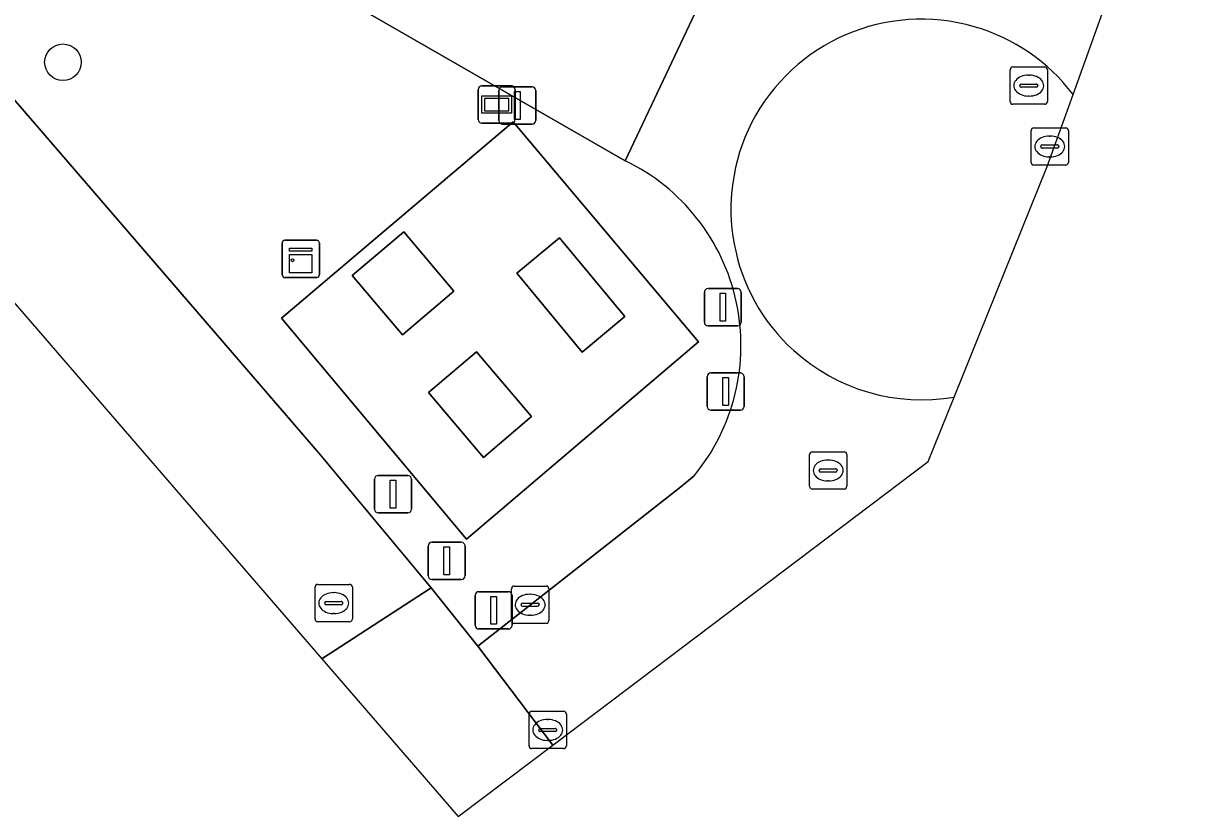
# Model space of a CAD drawing. Extents: x 155887 to 156869, y 383880 to 384678.
# Drawn here: x 156649.55 to 156680.88, y 383880.41 to 383901.67 of the extents above; entities that cross this region are included whole.
import ezdxf

# ---------------------------------------------------------------- set-up
doc = ezdxf.new("R2010")
doc.units = 0
for name, color, linetype in [('IMGEO_Afsluitpaal', 7, 'Continuous'), ('IMGEO_Berm_groen', 7, 'Continuous'), ('IMGEO_Boom', 7, 'Continuous'), ('IMGEO_Kast', 7, 'Continuous'), ('IMGEO_Kolk', 7, 'Continuous'), ('IMGEO_OVBaan_gesloten', 7, 'Continuous'), ('IMGEO_Rijbaan_lokaal_gesloten', 7, 'Continuous'), ('IMGEO_Rijbaan_lokaal_open', 7, 'Continuous'), ('IMGEO_Rioolput', 7, 'Continuous'), ('IMGEO_Straatnaambord', 7, 'Continuous'), ('IMGEO_Verkeersbordpaal', 7, 'Continuous'), ('IMGEO_Verkeerseiland_gesloten', 7, 'Continuous'), ('IMGEO_Verkeerseiland_open', 7, 'Continuous'), ('IMGEO_Verkeersregelinstallatiepaal', 7, 'Continuous')]:
    doc.layers.add(name, color=color, linetype=linetype)

msp = doc.modelspace()

# ---------------------------------------------------------------- linework, layer by layer
at = {"layer": 'IMGEO_Afsluitpaal'}
for p, q in [((156662.288, 383899.069), (156662.288, 383899.869)), ((156662.288, 383899.869), (156662.288, 383899.069)), ((156662.388, 383899.969), (156663.178, 383899.969)), ((156663.178, 383899.969), (156662.388, 383899.969)), ((156663.278, 383899.869), (156663.278, 383899.069)), ((156663.278, 383899.069), (156663.278, 383899.869)), ((156663.178, 383898.969), (156662.388, 383898.969)), ((156662.388, 383898.969), (156663.178, 383898.969)), ((156667.896, 383894.559), (156668.686, 383894.559)), ((156668.686, 383894.559), (156667.896, 383894.559)), ((156667.796, 383893.659), (156667.796, 383894.459)), ((156667.796, 383894.459), (156667.796, 383893.659)), ((156668.786, 383894.459), (156668.786, 383893.659)), ((156668.786, 383893.659), (156668.786, 383894.459)), ((156668.686, 383893.559), (156667.896, 383893.559)), ((156667.896, 383893.559), (156668.686, 383893.559)), ((156667.871, 383891.399), (156667.871, 383892.199)), ((156667.871, 383892.199), (156667.871, 383891.399)), ((156667.971, 383892.299), (156668.761, 383892.299)), ((156668.761, 383892.299), (156667.971, 383892.299)), ((156668.861, 383892.199), (156668.861, 383891.399)), ((156668.861, 383891.399), (156668.861, 383892.199)), ((156668.761, 383891.299), (156667.971, 383891.299)), ((156667.971, 383891.299), (156668.761, 383891.299))]:
    msp.add_line(p, q, dxfattribs=at)
for points in [[(156662.708, 383899.844), (156662.858, 383899.844), (156662.858, 383899.094), (156662.708, 383899.094), (156662.708, 383899.844)], [(156668.216, 383894.434), (156668.366, 383894.434), (156668.366, 383893.684), (156668.216, 383893.684), (156668.216, 383894.434)], [(156668.291, 383892.174), (156668.441, 383892.174), (156668.441, 383891.424), (156668.291, 383891.424), (156668.291, 383892.174)]]:
    msp.add_lwpolyline(points, dxfattribs=at)
for centre, start, end in [((156662.388, 383899.869), 90, 180), ((156662.388, 383899.869), 90, 180), ((156663.178, 383899.869), 0, 90), ((156663.178, 383899.869), 360, 90), ((156662.388, 383899.069), 180, 270), ((156662.388, 383899.069), 180, 270), ((156663.178, 383899.069), 270, 0), ((156663.178, 383899.069), 270, 0), ((156667.896, 383894.459), 90, 180), ((156667.896, 383894.459), 90, 180), ((156668.686, 383894.459), 0, 90), ((156668.686, 383894.459), 360, 90), ((156667.896, 383893.659), 180, 270), ((156667.896, 383893.659), 180, 270), ((156668.686, 383893.659), 270, 0), ((156668.686, 383893.659), 270, 0), ((156667.971, 383892.199), 90, 180), ((156667.971, 383892.199), 90, 180), ((156668.761, 383892.199), 0, 90), ((156668.761, 383892.199), 360, 90), ((156667.971, 383891.399), 180, 270), ((156667.971, 383891.399), 180, 270), ((156668.761, 383891.399), 270, 0), ((156668.761, 383891.399), 270, 0)]:
    msp.add_arc(centre, 0.1, start, end, dxfattribs=at)
at = {"layer": 'IMGEO_Berm_groen'}
for points in [[(156562.118, 384000), (156634.845, 383916.306), (156649.574, 383899.314), (156657.48, 383890.128), (156660.479, 383886.538), (156661.73, 383884.973), (156667.165, 383889.242), (156667.519, 383889.539)], [(156665.675, 383897.988), (156654.355, 383904.503), (156650.108, 383906.945)]]:
    msp.add_lwpolyline(points, dxfattribs=at)
msp.add_lwpolyline([(156662.67, 383899.029), (156667.638, 383893.135), (156661.421, 383887.844), (156656.466, 383893.771)], close=True, dxfattribs=at)
msp.add_arc((156663.28, 383893.04), 5.498, 320.4517, 64.1719, dxfattribs=at)
at = {"layer": 'IMGEO_Boom'}
msp.add_circle((156650.608, 383900.629), 0.489, dxfattribs=at)
at = {"layer": 'IMGEO_Kast'}
for p, q in [((156656.558, 383895.855), (156657.399, 383895.855)), ((156657.399, 383895.855), (156656.558, 383895.855)), ((156657.483, 383895.78), (156657.483, 383894.939)), ((156657.483, 383894.939), (156657.483, 383895.78)), ((156656.483, 383894.93), (156656.483, 383895.771)), ((156656.483, 383895.771), (156656.483, 383894.93)), ((156657.408, 383894.855), (156656.567, 383894.855)), ((156656.567, 383894.855), (156657.408, 383894.855))]:
    msp.add_line(p, q, dxfattribs=at)
for points in [[(156656.678, 383895.645), (156657.278, 383895.645), (156657.278, 383895.56), (156656.678, 383895.56), (156656.678, 383895.645)], [(156656.678, 383895.47), (156657.278, 383895.47), (156657.278, 383894.981), (156656.678, 383894.981), (156656.678, 383895.47)]]:
    msp.add_lwpolyline(points, dxfattribs=at)
msp.add_circle((156656.762, 383895.319), 0.0377, dxfattribs=at)
for centre, start, end in [((156656.561, 383895.777), 92.4484, 184.2845), ((156656.561, 383895.777), 92.4484, 184.2845), ((156657.405, 383895.777), 2.4484, 94.2845), ((156657.405, 383895.777), 2.4484, 94.2845), ((156656.561, 383894.933), 182.4484, 274.2845), ((156656.561, 383894.933), 182.4484, 274.2845), ((156657.405, 383894.933), 272.4484, 4.2845), ((156657.405, 383894.933), 272.4484, 4.2845)]:
    msp.add_arc(centre, 0.0779, start, end, dxfattribs=at)
at = {"layer": 'IMGEO_Kolk'}
for p, q in [((156662.628, 383885.66), (156662.628, 383886.512)), ((156662.703, 383886.586), (156663.555, 383886.586)), ((156663.629, 383886.512), (156663.629, 383885.66)), ((156662.887, 383886.08), (156662.887, 383886.092)), ((156662.93, 383886.129), (156663.328, 383886.129)), ((156663.116, 383886.366), (156663.141, 383886.366)), ((156663.371, 383886.092), (156663.371, 383886.08)), ((156663.325, 383886.043), (156662.927, 383886.043)), ((156663.139, 383885.806), (156663.114, 383885.806)), ((156663.555, 383885.586), (156662.703, 383885.586))]:
    msp.add_line(p, q, dxfattribs=at)
for points in [[(156662.628, 383885.66), (156662.628, 383886.512)], [(156662.703, 383886.586), (156663.555, 383886.586)], [(156663.629, 383886.512), (156663.629, 383885.66)], [(156663.555, 383885.586), (156662.703, 383885.586)]]:
    msp.add_lwpolyline(points, dxfattribs=at)
for centre, radius, start, end in [((156662.705, 383886.51), 0.0765, 91.552, 178.448), ((156662.705, 383886.51), 0.0765, 91.552, 178.448), ((156663.553, 383886.51), 0.0765, 1.552, 88.448), ((156663.553, 383886.51), 0.0765, 1.552, 88.448), ((156662.927, 383886.089), 0.0403, 85.8775, 175.7526), ((156662.924, 383886.079), 0.0366, 178.938, 274.7102), ((156663.328, 383886.086), 0.043, 264.8664, 352.4533), ((156663.332, 383886.091), 0.0386, 1.7309, 96.639), ((156662.705, 383885.662), 0.0765, 181.552, 268.448), ((156662.705, 383885.662), 0.0765, 181.552, 268.448), ((156663.553, 383885.662), 0.0765, 271.552, 358.448), ((156663.553, 383885.662), 0.0765, 271.552, 358.448)]:
    msp.add_arc(centre, radius, start, end, dxfattribs=at)
for centre, major_axis, ratio, start_param, end_param in [((156663.115, 383886.086), (-0.387, 0.002), 0.722429, 4.712389, 7.853982), ((156663.14, 383886.086), (-0.39, 0.002), 0.717154, 1.570796, 4.712389)]:
    msp.add_ellipse(centre, major_axis=major_axis, ratio=ratio, start_param=start_param, end_param=end_param, dxfattribs=at)
at = {"layer": 'IMGEO_OVBaan_gesloten'}
for points in [[(156500, 384061.368), (156513.218, 384046.155), (156516.017, 384048.538), (156657.549, 383884.637), (156660.479, 383886.538), (156657.48, 383890.128), (156649.574, 383899.314), (156634.845, 383916.306), (156562.118, 384000), (156526.643, 384040.832), (156517.145, 384051.764), (156500, 384071.498)], [(156663.735, 383882.319), (156661.73, 383884.973), (156660.479, 383886.538), (156657.549, 383884.637), (156661.203, 383880.406), (156663.735, 383882.319)]]:
    msp.add_lwpolyline(points, dxfattribs=at)
at = {"layer": 'IMGEO_Rijbaan_lokaal_gesloten'}
msp.add_lwpolyline([(156650.108, 383906.945), (156654.355, 383904.503), (156665.675, 383897.988), (156667.859, 383902.624), (156651.986, 383911.798)], dxfattribs=at)
at = {"layer": 'IMGEO_Rijbaan_lokaal_open'}
for points in [[(156677.675, 383899.767), (156694.244, 383945.927), (156691.926, 383946.766), (156693.691, 383951.644), (156695.997, 383950.81), (156716.432, 384007.739), (156714.276, 384008.493), (156715.998, 384013.414), (156718.193, 384012.646), (156728.468, 384041.271)], [(156668.18, 383902.447), (156667.859, 383902.624), (156665.675, 383897.988)], [(156674.493, 383891.652), (156676.98, 383897.832), (156677.675, 383899.767)], [(156667.519, 383889.539), (156667.165, 383889.242), (156661.73, 383884.973), (156663.735, 383882.319), (156673.797, 383889.922), (156674.493, 383891.652)]]:
    msp.add_lwpolyline(points, dxfattribs=at)
for centre, radius, start, end in [((156673.61, 383896.672), 5.11, 73.8669, 152.8751), ((156673.61, 383896.672), 5.11, 73.8669, 152.8751), ((156673.608, 383896.672), 5.111, 37.2763, 73.846), ((156673.608, 383896.672), 5.111, 37.2763, 73.846), ((156673.621, 383896.691), 5.112, 153.116, 227.867), ((156673.621, 383896.691), 5.112, 153.116, 227.867), ((156663.28, 383893.04), 5.498, 320.4517, 64.1719), ((156673.623, 383896.689), 5.111, 227.838, 279.8065), ((156673.623, 383896.689), 5.111, 227.838, 279.8065)]:
    msp.add_arc(centre, radius, start, end, dxfattribs=at)
at = {"layer": 'IMGEO_Rioolput'}
for p, q in [((156676.064, 383900.501), (156676.916, 383900.501)), ((156675.989, 383899.575), (156675.989, 383900.427)), ((156676.477, 383900.281), (156676.502, 383900.281)), ((156676.99, 383900.427), (156676.99, 383899.575)), ((156676.248, 383899.995), (156676.248, 383900.007)), ((156676.686, 383899.958), (156676.288, 383899.958)), ((156676.291, 383900.044), (156676.689, 383900.044)), ((156676.732, 383900.007), (156676.732, 383899.995)), ((156676.5, 383899.721), (156676.475, 383899.721)), ((156676.916, 383899.501), (156676.064, 383899.501)), ((156676.552, 383897.944), (156676.552, 383898.796)), ((156676.627, 383898.87), (156677.479, 383898.87)), ((156677.04, 383898.65), (156677.065, 383898.65)), ((156677.553, 383898.796), (156677.553, 383897.944)), ((156676.811, 383898.364), (156676.811, 383898.376)), ((156677.249, 383898.327), (156676.851, 383898.327)), ((156676.854, 383898.413), (156677.252, 383898.413)), ((156677.295, 383898.376), (156677.295, 383898.364)), ((156677.063, 383898.09), (156677.038, 383898.09)), ((156677.479, 383897.87), (156676.627, 383897.87)), ((156670.689, 383890.186), (156671.541, 383890.186)), ((156670.614, 383889.26), (156670.614, 383890.112)), ((156671.102, 383889.966), (156671.127, 383889.966)), ((156671.615, 383890.112), (156671.615, 383889.26)), ((156670.873, 383889.68), (156670.873, 383889.692)), ((156671.311, 383889.643), (156670.913, 383889.643)), ((156670.916, 383889.729), (156671.314, 383889.729)), ((156671.357, 383889.692), (156671.357, 383889.68)), ((156671.125, 383889.406), (156671.1, 383889.406)), ((156671.541, 383889.186), (156670.689, 383889.186)), ((156657.364, 383885.704), (156657.364, 383886.556)), ((156657.439, 383886.63), (156658.291, 383886.63)), ((156657.852, 383886.41), (156657.877, 383886.41)), ((156658.365, 383886.556), (156658.365, 383885.704)), ((156657.623, 383886.124), (156657.623, 383886.136)), ((156658.061, 383886.087), (156657.663, 383886.087)), ((156657.666, 383886.173), (156658.064, 383886.173)), ((156658.107, 383886.136), (156658.107, 383886.124)), ((156657.875, 383885.85), (156657.85, 383885.85)), ((156658.291, 383885.63), (156657.439, 383885.63)), ((156663.099, 383882.303), (156663.099, 383883.155)), ((156663.174, 383883.229), (156664.026, 383883.229)), ((156663.587, 383883.009), (156663.612, 383883.009)), ((156664.1, 383883.155), (156664.1, 383882.303)), ((156663.358, 383882.723), (156663.358, 383882.735)), ((156663.796, 383882.686), (156663.398, 383882.686)), ((156663.401, 383882.772), (156663.799, 383882.772)), ((156663.842, 383882.735), (156663.842, 383882.723)), ((156663.61, 383882.449), (156663.585, 383882.449)), ((156664.026, 383882.229), (156663.174, 383882.229))]:
    msp.add_line(p, q, dxfattribs=at)
for points in [[(156676.064, 383900.501), (156676.916, 383900.501)], [(156675.989, 383899.575), (156675.989, 383900.427)], [(156676.99, 383900.427), (156676.99, 383899.575)], [(156676.916, 383899.501), (156676.064, 383899.501)], [(156676.552, 383897.944), (156676.552, 383898.796)], [(156676.627, 383898.87), (156677.479, 383898.87)], [(156677.553, 383898.796), (156677.553, 383897.944)], [(156677.479, 383897.87), (156676.627, 383897.87)], [(156670.689, 383890.186), (156671.541, 383890.186)], [(156670.614, 383889.26), (156670.614, 383890.112)], [(156671.615, 383890.112), (156671.615, 383889.26)], [(156671.541, 383889.186), (156670.689, 383889.186)], [(156657.364, 383885.704), (156657.364, 383886.556)], [(156657.439, 383886.63), (156658.291, 383886.63)], [(156658.365, 383886.556), (156658.365, 383885.704)], [(156658.291, 383885.63), (156657.439, 383885.63)], [(156663.099, 383882.303), (156663.099, 383883.155)], [(156663.174, 383883.229), (156664.026, 383883.229)], [(156664.1, 383883.155), (156664.1, 383882.303)], [(156664.026, 383882.229), (156663.174, 383882.229)]]:
    msp.add_lwpolyline(points, dxfattribs=at)
for centre, radius, start, end in [((156676.066, 383900.425), 0.0765, 91.552, 178.448), ((156676.066, 383900.425), 0.0765, 91.552, 178.448), ((156676.914, 383900.425), 0.0765, 1.552, 88.448), ((156676.914, 383900.425), 0.0765, 1.552, 88.448), ((156676.288, 383900.004), 0.0403, 85.8775, 175.7526), ((156676.285, 383899.994), 0.0366, 178.938, 274.7102), ((156676.689, 383900.001), 0.043, 264.8664, 352.4533), ((156676.693, 383900.006), 0.0386, 1.7309, 96.639), ((156676.066, 383899.577), 0.0765, 181.552, 268.448), ((156676.066, 383899.577), 0.0765, 181.552, 268.448), ((156676.914, 383899.577), 0.0765, 271.552, 358.448), ((156676.914, 383899.577), 0.0765, 271.552, 358.448), ((156676.629, 383898.794), 0.0765, 91.552, 178.448), ((156676.629, 383898.794), 0.0765, 91.552, 178.448), ((156677.477, 383898.794), 0.0765, 1.552, 88.448), ((156677.477, 383898.794), 0.0765, 1.552, 88.448), ((156676.851, 383898.373), 0.0403, 85.8775, 175.7526), ((156676.848, 383898.363), 0.0366, 178.938, 274.7102), ((156677.252, 383898.37), 0.043, 264.8664, 352.4533), ((156677.256, 383898.375), 0.0386, 1.7309, 96.639), ((156676.629, 383897.946), 0.0765, 181.552, 268.448), ((156676.629, 383897.946), 0.0765, 181.552, 268.448), ((156677.477, 383897.946), 0.0765, 271.552, 358.448), ((156677.477, 383897.946), 0.0765, 271.552, 358.448), ((156670.691, 383890.11), 0.0765, 91.552, 178.448), ((156670.691, 383890.11), 0.0765, 91.552, 178.448), ((156671.539, 383890.11), 0.0765, 1.552, 88.448), ((156671.539, 383890.11), 0.0765, 1.552, 88.448), ((156670.913, 383889.689), 0.0403, 85.8775, 175.7526), ((156670.91, 383889.679), 0.0366, 178.938, 274.7102), ((156671.314, 383889.686), 0.043, 264.8664, 352.4533), ((156671.318, 383889.691), 0.0386, 1.7309, 96.639), ((156670.691, 383889.262), 0.0765, 181.552, 268.448), ((156670.691, 383889.262), 0.0765, 181.552, 268.448), ((156671.539, 383889.262), 0.0765, 271.552, 358.448), ((156671.539, 383889.262), 0.0765, 271.552, 358.448), ((156657.441, 383886.554), 0.0765, 91.552, 178.448), ((156657.441, 383886.554), 0.0765, 91.552, 178.448), ((156658.289, 383886.554), 0.0765, 1.552, 88.448), ((156658.289, 383886.554), 0.0765, 1.552, 88.448), ((156657.663, 383886.133), 0.0403, 85.8775, 175.7526), ((156657.66, 383886.123), 0.0366, 178.938, 274.7102), ((156658.064, 383886.13), 0.043, 264.8664, 352.4533), ((156658.068, 383886.135), 0.0386, 1.7309, 96.639), ((156657.441, 383885.706), 0.0765, 181.552, 268.448), ((156657.441, 383885.706), 0.0765, 181.552, 268.448), ((156658.289, 383885.706), 0.0765, 271.552, 358.448), ((156658.289, 383885.706), 0.0765, 271.552, 358.448), ((156663.176, 383883.153), 0.0765, 91.552, 178.448), ((156663.176, 383883.153), 0.0765, 91.552, 178.448), ((156664.024, 383883.153), 0.0765, 1.552, 88.448), ((156664.024, 383883.153), 0.0765, 1.552, 88.448), ((156663.398, 383882.732), 0.0403, 85.8775, 175.7526), ((156663.395, 383882.722), 0.0366, 178.938, 274.7102), ((156663.799, 383882.729), 0.043, 264.8664, 352.4533), ((156663.803, 383882.734), 0.0386, 1.7309, 96.639), ((156663.176, 383882.305), 0.0765, 181.552, 268.448), ((156663.176, 383882.305), 0.0765, 181.552, 268.448), ((156664.024, 383882.305), 0.0765, 271.552, 358.448), ((156664.024, 383882.305), 0.0765, 271.552, 358.448)]:
    msp.add_arc(centre, radius, start, end, dxfattribs=at)
for centre, major_axis, ratio, start_param, end_param in [((156676.476, 383900.001), (-0.387, 0.002), 0.722429, 4.712389, 7.853982), ((156676.501, 383900.001), (-0.39, 0.002), 0.717154, 1.570796, 4.712389), ((156677.039, 383898.37), (-0.387, 0.002), 0.722429, 4.712389, 7.853982), ((156677.064, 383898.37), (-0.39, 0.002), 0.717154, 1.570796, 4.712389), ((156671.101, 383889.686), (-0.387, 0.002), 0.722429, 4.712389, 7.853982), ((156671.126, 383889.686), (-0.39, 0.002), 0.717154, 1.570796, 4.712389), ((156657.851, 383886.13), (-0.387, 0.002), 0.722429, 4.712389, 7.853982), ((156657.876, 383886.13), (-0.39, 0.002), 0.717154, 1.570796, 4.712389), ((156663.586, 383882.729), (-0.387, 0.002), 0.722429, 4.712389, 7.853982), ((156663.611, 383882.729), (-0.39, 0.002), 0.717154, 1.570796, 4.712389)]:
    msp.add_ellipse(centre, major_axis=major_axis, ratio=ratio, start_param=start_param, end_param=end_param, dxfattribs=at)
at = {"layer": 'IMGEO_Straatnaambord'}
for p, q in [((156661.737, 383899.093), (156661.737, 383899.893)), ((156661.737, 383899.893), (156661.737, 383899.093)), ((156661.837, 383899.993), (156662.627, 383899.993)), ((156662.627, 383899.993), (156661.837, 383899.993)), ((156662.727, 383899.893), (156662.727, 383899.093)), ((156662.727, 383899.093), (156662.727, 383899.893)), ((156662.627, 383898.993), (156661.837, 383898.993)), ((156661.837, 383898.993), (156662.627, 383898.993))]:
    msp.add_line(p, q, dxfattribs=at)
for points in [[(156661.838, 383899.725), (156662.626, 383899.725), (156662.626, 383899.261), (156661.838, 383899.261), (156661.838, 383899.725)], [(156661.903, 383899.66), (156661.903, 383899.326), (156662.561, 383899.326), (156662.561, 383899.66), (156661.903, 383899.66)]]:
    msp.add_lwpolyline(points, dxfattribs=at)
for centre, start, end in [((156661.837, 383899.893), 90, 180), ((156661.837, 383899.893), 90, 180), ((156662.627, 383899.893), 0, 90), ((156662.627, 383899.893), 360, 90), ((156661.837, 383899.093), 180, 270), ((156661.837, 383899.093), 180, 270), ((156662.627, 383899.093), 270, 0), ((156662.627, 383899.093), 270, 0)]:
    msp.add_arc(centre, 0.1, start, end, dxfattribs=at)
at = {"layer": 'IMGEO_Verkeersbordpaal'}
for p, q in [((156659.059, 383889.549), (156659.849, 383889.549)), ((156659.849, 383889.549), (156659.059, 383889.549)), ((156658.959, 383888.649), (156658.959, 383889.449)), ((156658.959, 383889.449), (156658.959, 383888.649)), ((156659.949, 383889.449), (156659.949, 383888.649)), ((156659.949, 383888.649), (156659.949, 383889.449)), ((156659.849, 383888.549), (156659.059, 383888.549)), ((156659.059, 383888.549), (156659.849, 383888.549)), ((156660.393, 383886.86), (156660.393, 383887.66)), ((156660.393, 383887.66), (156660.393, 383886.86)), ((156660.493, 383887.76), (156661.283, 383887.76)), ((156661.283, 383887.76), (156660.493, 383887.76)), ((156661.383, 383887.66), (156661.383, 383886.86)), ((156661.383, 383886.86), (156661.383, 383887.66)), ((156661.283, 383886.76), (156660.493, 383886.76)), ((156660.493, 383886.76), (156661.283, 383886.76))]:
    msp.add_line(p, q, dxfattribs=at)
for points in [[(156659.379, 383889.424), (156659.529, 383889.424), (156659.529, 383888.674), (156659.379, 383888.674), (156659.379, 383889.424)], [(156660.813, 383887.635), (156660.963, 383887.635), (156660.963, 383886.885), (156660.813, 383886.885), (156660.813, 383887.635)]]:
    msp.add_lwpolyline(points, dxfattribs=at)
for centre, start, end in [((156659.059, 383889.449), 90, 180), ((156659.059, 383889.449), 90, 180), ((156659.849, 383889.449), 0, 90), ((156659.849, 383889.449), 360, 90), ((156659.059, 383888.649), 180, 270), ((156659.059, 383888.649), 180, 270), ((156659.849, 383888.649), 270, 0), ((156659.849, 383888.649), 270, 0), ((156660.493, 383887.66), 90, 180), ((156660.493, 383887.66), 90, 180), ((156661.283, 383887.66), 0, 90), ((156661.283, 383887.66), 360, 90), ((156660.493, 383886.86), 180, 270), ((156660.493, 383886.86), 180, 270), ((156661.283, 383886.86), 270, 0), ((156661.283, 383886.86), 270, 0)]:
    msp.add_arc(centre, 0.1, start, end, dxfattribs=at)
at = {"layer": 'IMGEO_Verkeerseiland_gesloten'}
for points in [[(156659.741, 383896.081), (156658.361, 383894.915), (156659.705, 383893.325), (156661.085, 383894.49)], [(156663.915, 383895.921), (156662.768, 383894.97), (156664.519, 383892.859), (156665.666, 383893.811)], [(156661.693, 383892.869), (156660.401, 383891.773), (156661.874, 383890.036), (156663.166, 383891.132)]]:
    msp.add_lwpolyline(points, close=True, dxfattribs=at)
at = {"layer": 'IMGEO_Verkeerseiland_open'}
for points in [[(156667.638, 383893.135), (156662.67, 383899.029), (156656.466, 383893.771), (156661.421, 383887.844)], [(156659.705, 383893.325), (156658.361, 383894.915), (156659.741, 383896.081), (156661.085, 383894.49)], [(156664.519, 383892.859), (156662.768, 383894.97), (156663.915, 383895.921), (156665.666, 383893.811)], [(156661.874, 383890.036), (156660.401, 383891.773), (156661.693, 383892.869), (156663.166, 383891.132)]]:
    msp.add_lwpolyline(points, close=True, dxfattribs=at)
at = {"layer": 'IMGEO_Verkeersregelinstallatiepaal'}
for p, q in [((156661.753, 383886.436), (156662.543, 383886.436)), ((156662.543, 383886.436), (156661.753, 383886.436)), ((156661.653, 383885.536), (156661.653, 383886.336)), ((156661.653, 383886.336), (156661.653, 383885.536)), ((156662.643, 383886.336), (156662.643, 383885.536)), ((156662.643, 383885.536), (156662.643, 383886.336)), ((156662.543, 383885.436), (156661.753, 383885.436)), ((156661.753, 383885.436), (156662.543, 383885.436))]:
    msp.add_line(p, q, dxfattribs=at)
msp.add_lwpolyline([(156662.073, 383886.311), (156662.223, 383886.311), (156662.223, 383885.561), (156662.073, 383885.561), (156662.073, 383886.311)], dxfattribs=at)
for centre, start, end in [((156661.753, 383886.336), 90, 180), ((156661.753, 383886.336), 90, 180), ((156662.543, 383886.336), 0, 90), ((156662.543, 383886.336), 360, 90), ((156661.753, 383885.536), 180, 270), ((156661.753, 383885.536), 180, 270), ((156662.543, 383885.536), 270, 0), ((156662.543, 383885.536), 270, 0)]:
    msp.add_arc(centre, 0.1, start, end, dxfattribs=at)

doc.saveas('drawing.dxf')
